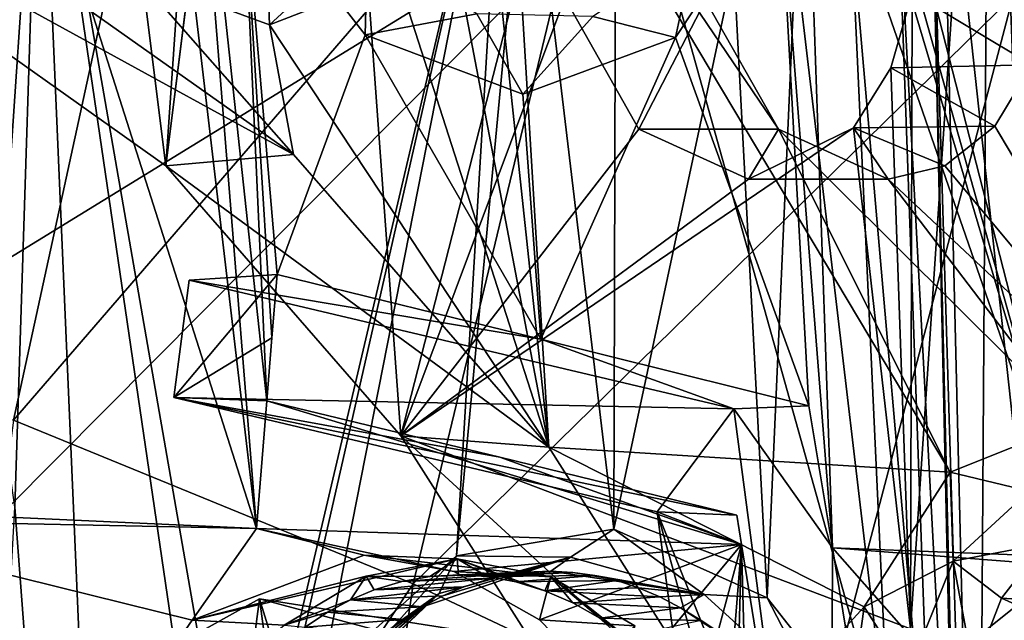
# Model space of a CAD drawing. Header units: metres. Extents: x -150 to 307, y -550 to 84.
# Tile 978 of 1056: x 222.31 to 229.39, y 12.26 to 16.57. Entities that reach past the tile are written whole.
import ezdxf

# ---------------------------------------------------------------- set-up
doc = ezdxf.new("R2010")
doc.units = ezdxf.units.M
doc.layers.add('solid_26006363', color=7, linetype='CONTINUOUS')

msp = doc.modelspace()

# ---------------------------------------------------------------- linework, layer by layer
at = {"layer": 'solid_26006363'}
for points in [[(210.618042, 12.746159, 926.440979), (217.86026, 31.333513, 929.891663), (222.933075, 25.208296, 934.411377)], [(224.01265, 12.915481, 902.217163), (222.568146, 25.193985, 902.457703), (219.889664, 25.847887, 900.071228)], [(220.603836, 13.07055, 899.026611), (224.01265, 12.915481, 902.217163), (219.889664, 25.847887, 900.071228)], [(212.583405, 8.932697, 928.192017), (210.618042, 12.746159, 926.440979), (222.933075, 25.208296, 934.411377)], [(212.583405, 8.932697, 928.192017), (222.933075, 25.208296, 934.411377), (226.778046, 17.647861, 937.837097)], [(223.510101, 19.175978, 902.431763), (222.568146, 25.193985, 902.457703), (224.01265, 12.915481, 902.217163)], [(224.341949, 23.315149, 909.80011), (223.360733, 15.51932, 907.733765), (225.049805, 13.582232, 909.23407)], [(223.770248, 18.789091, 908.54364), (223.360733, 15.51932, 907.733765), (224.341949, 23.315149, 909.80011)], [(226.156433, 17.899998, 910.859436), (224.341949, 23.315149, 909.80011), (225.049805, 13.582232, 909.23407)], [(230.618576, 13.782708, 908.969238), (231.272903, 18.614155, 910.213318), (227.367783, 22.619211, 906.734009)], [(230.618576, 13.782708, 908.969238), (227.367783, 22.619211, 906.734009), (229.908752, 12.709315, 908.121765)], [(227.848633, 20.028381, 906.835144), (229.908752, 12.709315, 908.121765), (227.367783, 22.619211, 906.734009)], [(220.796112, 21.986137, 935.121948), (219.372208, 14.675077, 934.592712), (223.751617, 20.514965, 937.392212)], [(229.17627, 9.082661, 939.973816), (226.778046, 17.647861, 937.837097), (243.479523, 21.629707, 947.42572)], [(229.17627, 9.082661, 939.973816), (243.479523, 21.629707, 947.42572), (245.857986, 10.989752, 949.544861)], [(228.710922, 12.195566, 912.942688), (229.223892, 12.108217, 913.489502), (229.28212, 20.740311, 914.562073)], [(228.723373, 16.762928, 913.428894), (228.710922, 12.195566, 912.942688), (229.28212, 20.740311, 914.562073)], [(229.223892, 12.108217, 913.489502), (229.617462, 11.607019, 913.875366), (229.28212, 20.740311, 914.562073)], [(229.75116, 10.862895, 913.961792), (229.914749, 6.914119, 913.89032), (229.28212, 20.740311, 914.562073)], [(230.230301, 14.674881, 914.833984), (229.28212, 20.740311, 914.562073), (229.914749, 6.914119, 913.89032)], [(230.230301, 14.674881, 914.833984), (230.623459, 20.18166, 915.945129), (229.28212, 20.740311, 914.562073)], [(229.75116, 10.862895, 913.961792), (229.28212, 20.740311, 914.562073), (229.617462, 11.607019, 913.875366)], [(219.372208, 14.675077, 934.592712), (222.266998, 13.693556, 936.763489), (223.751617, 20.514965, 937.392212)], [(223.751617, 20.514965, 937.392212), (222.266998, 13.693556, 936.763489), (226.639694, 18.755182, 939.571655)], [(227.848633, 20.028381, 906.835144), (227.986023, 19.177816, 906.858276), (229.908752, 12.709315, 908.121765)], [(223.510101, 19.175978, 902.431763), (224.01265, 12.915481, 902.217163), (224.08606, 13.832767, 902.373169)], [(223.916107, 17.591515, 902.619812), (223.510101, 19.175978, 902.431763), (224.08606, 13.832767, 902.373169)], [(227.956879, 18.337099, 906.718018), (229.908752, 12.709315, 908.121765), (227.986023, 19.177816, 906.858276)], [(222.266998, 13.693556, 936.763489), (225.139084, 12.519375, 938.87915), (226.639694, 18.755182, 939.571655)], [(223.770248, 18.789091, 908.54364), (223.541595, 18.137571, 908.229065), (223.360733, 15.51932, 907.733765)], [(226.639694, 18.755182, 939.571655), (225.139084, 12.519375, 938.87915), (229.449966, 16.739647, 941.646484)], [(220.762115, 16.259695, 896.369873), (220.083054, 16.628359, 895.800842), (222.456528, 18.67592, 898.201721)], [(221.354095, 15.679056, 896.843445), (220.762115, 16.259695, 896.369873), (222.456528, 18.67592, 898.201721)], [(221.823456, 14.922856, 897.193237), (221.354095, 15.679056, 896.843445), (222.456528, 18.67592, 898.201721)], [(222.139572, 14.035317, 897.395996), (221.823456, 14.922856, 897.193237), (222.456528, 18.67592, 898.201721)], [(222.277283, 13.068915, 897.433899), (222.139572, 14.035317, 897.395996), (222.456528, 18.67592, 898.201721)], [(223.259796, -0.000018, 897.762634), (222.277283, 13.068915, 897.433899), (222.456528, 18.67592, 898.201721)], [(223.892609, 10.431778, 898.723816), (222.456528, 18.67592, 898.201721), (225.800171, 18.534338, 901.34668)], [(223.790512, 9.586357, 898.570374), (223.259796, -0.000018, 897.762634), (222.456528, 18.67592, 898.201721)], [(223.892609, 10.431778, 898.723816), (223.790512, 9.586357, 898.570374), (222.456528, 18.67592, 898.201721)], [(225.644958, 17.87302, 908.174744), (225.798508, 18.679562, 908.435364), (226.113525, 13.499624, 908.163391)], [(228.996872, 13.320571, 911.149963), (226.113525, 13.499624, 908.163391), (225.798508, 18.679562, 908.435364)], [(227.763779, 15.783709, 910.105164), (228.996872, 13.320571, 911.149963), (225.798508, 18.679562, 908.435364)], [(227.238586, 16.707226, 909.665222), (227.763779, 15.783709, 910.105164), (225.798508, 18.679562, 908.435364)], [(224.131439, 11.204438, 899.005554), (223.892609, 10.431778, 898.723816), (225.800171, 18.534338, 901.34668)], [(224.482788, 11.848632, 899.388306), (224.131439, 11.204438, 899.005554), (225.800171, 18.534338, 901.34668)], [(225.449234, 12.719316, 900.383789), (224.482788, 11.848632, 899.388306), (225.800171, 18.534338, 901.34668)], [(225.449234, 12.719316, 900.383789), (225.800171, 18.534338, 901.34668), (225.958176, 18.125607, 901.448242)], [(227.956879, 18.337099, 906.718018), (227.772369, 17.572914, 906.43396), (228.151917, 12.777198, 906.31012)], [(227.956879, 18.337099, 906.718018), (228.151917, 12.777198, 906.31012), (229.908752, 12.709315, 908.121765)], [(228.855331, 18.122623, 904.313171), (228.933105, 18.391594, 904.42572), (229.293106, 3.687075, 903.66394)], [(230.589493, 3.194774, 904.978333), (228.933105, 18.391594, 904.42572), (232.38504, 18.18017, 907.970154)], [(230.589493, 3.194774, 904.978333), (229.293106, 3.687075, 903.66394), (228.933105, 18.391594, 904.42572)], [(223.541595, 18.137571, 908.229065), (223.071777, 17.835735, 907.722595), (223.360733, 15.51932, 907.733765)], [(226.580566, 12.911269, 901.496521), (225.449234, 12.719316, 900.383789), (225.958176, 18.125607, 901.448242)], [(226.580566, 12.911269, 901.496521), (225.958176, 18.125607, 901.448242), (226.591293, 17.291395, 901.962952)], [(229.042542, 9.693596, 903.689453), (228.615051, 17.629295, 904.010132), (228.855331, 18.122623, 904.313171)], [(229.074387, 8.854188, 903.667603), (228.855331, 18.122623, 904.313171), (229.293106, 3.687075, 903.66394)], [(229.074387, 8.854188, 903.667603), (229.042542, 9.693596, 903.689453), (228.855331, 18.122623, 904.313171)], [(224.279556, 15.60042, 906.534485), (223.360733, 15.51932, 907.733765), (219.742844, 18.088186, 904.527832)], [(223.071777, 17.835735, 907.722595), (219.742844, 18.088186, 904.527832), (223.360733, 15.51932, 907.733765)], [(220.789505, 18.066858, 903.441711), (224.279556, 15.60042, 906.534485), (219.742844, 18.088186, 904.527832)], [(223.150177, 16.883284, 905.568542), (224.279556, 15.60042, 906.534485), (220.789505, 18.066858, 903.441711)], [(226.229004, 16.725748, 910.78894), (226.156433, 17.899998, 910.859436), (225.049805, 13.582232, 909.23407)], [(225.38446, 17.315422, 907.841553), (225.644958, 17.87302, 908.174744), (226.113525, 13.499624, 908.163391)], [(213.810257, 4.600105, 929.285156), (212.583405, 8.932697, 928.192017), (226.778046, 17.647861, 937.837097)], [(213.810257, 4.600105, 929.285156), (226.778046, 17.647861, 937.837097), (229.17627, 9.082661, 939.973816)], [(228.870773, 10.533987, 903.575073), (228.285919, 17.252821, 903.634521), (228.615051, 17.629295, 904.010132)], [(229.042542, 9.693596, 903.689453), (228.870773, 10.533987, 903.575073), (228.615051, 17.629295, 904.010132)], [(223.916107, 17.591515, 902.619812), (224.123718, 14.285751, 902.453796), (224.160751, 14.738945, 902.535278)], [(224.794037, 16.460878, 903.336792), (223.916107, 17.591515, 902.619812), (224.160751, 14.738945, 902.535278)], [(223.916107, 17.591515, 902.619812), (224.08606, 13.832767, 902.373169), (224.123718, 14.285751, 902.453796)], [(224.809021, 17.122505, 903.235657), (223.916107, 17.591515, 902.619812), (224.794037, 16.460878, 903.336792)], [(227.772369, 17.572914, 906.43396), (227.022644, 16.441469, 905.541077), (227.980362, 13.79574, 906.230042)], [(227.158813, 17.080643, 905.602295), (227.022644, 16.441469, 905.541077), (227.772369, 17.572914, 906.43396)], [(227.772369, 17.572914, 906.43396), (227.980362, 13.79574, 906.230042), (228.151917, 12.777198, 906.31012)], [(225.022751, 16.889568, 907.425537), (225.38446, 17.315422, 907.841553), (226.113525, 13.499624, 908.163391)], [(226.580566, 12.911269, 901.496521), (226.591293, 17.291395, 901.962952), (227.4431, 16.949978, 902.760254)], [(228.561386, 11.30389, 903.322327), (227.885376, 17.019812, 903.207214), (228.285919, 17.252821, 903.634521)], [(228.870773, 10.533987, 903.575073), (228.561386, 11.30389, 903.322327), (228.285919, 17.252821, 903.634521)], [(224.088623, 16.997574, 906.2547), (224.757431, 17.13175, 906.94873), (224.106171, 16.532129, 906.468506)], [(224.757431, 17.13175, 906.94873), (225.022751, 16.889568, 907.425537), (224.106171, 16.532129, 906.468506)], [(225.594864, 16.610748, 903.947144), (224.809021, 17.122505, 903.235657), (224.794037, 16.460878, 903.336792)], [(227.158813, 17.080643, 905.602295), (226.428558, 16.592476, 904.787231), (227.022644, 16.441469, 905.541077)], [(224.088623, 16.997574, 906.2547), (224.106171, 16.532129, 906.468506), (223.150177, 16.883284, 905.568542)], [(227.681519, 12.418362, 902.536438), (227.4431, 16.949978, 902.760254), (227.885376, 17.019812, 903.207214)], [(228.561386, 11.30389, 903.322327), (227.681519, 12.418362, 902.536438), (227.885376, 17.019812, 903.207214)], [(227.681519, 12.418362, 902.536438), (226.580566, 12.911269, 901.496521), (227.4431, 16.949978, 902.760254)], [(223.150177, 16.883284, 905.568542), (224.106171, 16.532129, 906.468506), (224.279556, 15.60042, 906.534485)], [(224.106171, 16.532129, 906.468506), (225.022751, 16.889568, 907.425537), (226.113525, 13.499624, 908.163391)], [(229.584274, 16.244768, 912.084412), (228.723373, 16.762928, 913.428894), (229.732956, 16.7896, 912.3078)], [(226.760315, 15.783091, 911.232727), (226.229004, 16.725748, 910.78894), (225.049805, 13.582232, 909.23407)], [(225.139084, 12.519375, 938.87915), (227.986481, 11.174424, 940.932373), (229.449966, 16.739647, 941.646484)], [(227.238586, 16.707226, 909.665222), (226.229004, 16.725748, 910.78894), (226.760315, 15.783091, 911.232727)], [(227.238586, 16.707226, 909.665222), (226.760315, 15.783091, 911.232727), (227.763779, 15.783709, 910.105164)], [(229.449966, 16.739647, 941.646484), (227.986481, 11.174424, 940.932373), (232.178864, 14.523368, 943.607727)], [(228.723373, 16.762928, 913.428894), (228.569977, 16.223585, 913.200562), (228.710922, 12.195566, 912.942688)], [(229.584274, 16.244768, 912.084412), (228.569977, 16.223585, 913.200562), (228.723373, 16.762928, 913.428894)], [(225.594864, 16.610748, 903.947144), (224.794037, 16.460878, 903.336792), (225.926819, 16.035463, 904.401489)], [(226.428558, 16.592476, 904.787231), (225.594864, 16.610748, 903.947144), (225.926819, 16.035463, 904.401489)], [(226.428558, 16.592476, 904.787231), (225.926819, 16.035463, 904.401489), (227.022644, 16.441469, 905.541077)], [(224.106171, 16.532129, 906.468506), (226.113525, 13.499624, 908.163391), (224.279556, 15.60042, 906.534485)], [(224.794037, 16.460878, 903.336792), (224.160751, 14.738945, 902.535278), (226.055283, 14.274741, 904.342224)], [(225.926819, 16.035463, 904.401489), (224.794037, 16.460878, 903.336792), (226.055283, 14.274741, 904.342224)], [(227.022644, 16.441469, 905.541077), (225.926819, 16.035463, 904.401489), (226.055283, 14.274741, 904.342224)], [(227.022644, 16.441469, 905.541077), (226.055283, 14.274741, 904.342224), (227.980362, 13.79574, 906.230042)], [(228.569977, 16.223585, 913.200562), (228.302139, 15.793134, 912.86438), (228.710922, 12.195566, 912.942688)], [(229.317673, 15.805289, 911.749146), (228.302139, 15.793134, 912.86438), (228.569977, 16.223585, 913.200562)], [(229.317673, 15.805289, 911.749146), (228.569977, 16.223585, 913.200562), (229.584274, 16.244768, 912.084412)], [(229.317673, 15.805289, 911.749146), (229.584274, 16.244768, 912.084412), (230.814453, 13.302194, 913.107544)], [(228.302139, 15.793134, 912.86438), (225.049805, 13.582232, 909.23407), (228.710922, 12.195566, 912.942688)], [(228.302139, 15.793134, 912.86438), (227.547211, 15.424116, 912.020203), (225.049805, 13.582232, 909.23407)], [(226.760315, 15.783091, 911.232727), (225.049805, 13.582232, 909.23407), (227.547211, 15.424116, 912.020203)], [(227.763779, 15.783709, 910.105164), (226.760315, 15.783091, 911.232727), (227.547211, 15.424116, 912.020203)], [(228.551575, 15.424116, 910.892944), (227.547211, 15.424116, 912.020203), (228.302139, 15.793134, 912.86438)], [(227.763779, 15.783709, 910.105164), (227.547211, 15.424116, 912.020203), (228.551575, 15.424116, 910.892944)], [(227.763779, 15.783709, 910.105164), (229.885956, 13.675373, 912.135864), (228.996872, 13.320571, 911.149963)], [(227.763779, 15.783709, 910.105164), (228.551575, 15.424116, 910.892944), (229.885956, 13.675373, 912.135864)], [(228.959122, 15.520897, 911.335449), (228.302139, 15.793134, 912.86438), (229.317673, 15.805289, 911.749146)], [(228.551575, 15.424116, 910.892944), (228.302139, 15.793134, 912.86438), (228.959122, 15.520897, 911.335449)], [(228.959122, 15.520897, 911.335449), (229.317673, 15.805289, 911.749146), (230.792404, 13.320819, 913.085205)], [(229.317673, 15.805289, 911.749146), (230.814453, 13.302194, 913.107544), (230.792404, 13.320819, 913.085205)], [(224.279556, 15.60042, 906.534485), (226.113525, 13.499624, 908.163391), (223.360733, 15.51932, 907.733765)], [(226.113525, 13.499624, 908.163391), (225.049805, 13.582232, 909.23407), (223.360733, 15.51932, 907.733765)], [(228.551575, 15.424116, 910.892944), (228.959122, 15.520897, 911.335449), (230.792404, 13.320819, 913.085205)], [(228.551575, 15.424116, 910.892944), (230.792404, 13.320819, 913.085205), (229.885956, 13.675373, 912.135864)], [(223.418076, 13.856207, 903.214966), (224.160751, 14.738945, 902.535278), (224.123718, 14.285751, 902.453796)], [(223.529022, 14.698835, 903.313782), (224.160751, 14.738945, 902.535278), (223.418076, 13.856207, 903.214966)], [(223.529022, 14.698835, 903.313782), (226.055283, 14.274741, 904.342224), (224.160751, 14.738945, 902.535278)], [(227.4431, 13.774479, 906.801147), (223.529022, 14.698835, 903.313782), (223.418076, 13.856207, 903.214966)], [(227.4431, 13.774479, 906.801147), (226.055283, 14.274741, 904.342224), (223.529022, 14.698835, 903.313782)], [(227.986481, 11.174424, 940.932373), (230.810242, 9.695392, 942.91803), (232.178864, 14.523368, 943.607727)], [(223.418076, 13.856207, 903.214966), (224.123718, 14.285751, 902.453796), (224.08606, 13.832767, 902.373169)], [(227.4431, 13.774479, 906.801147), (227.980362, 13.79574, 906.230042), (226.055283, 14.274741, 904.342224)], [(223.418076, 13.856207, 903.214966), (224.08606, 13.832767, 902.373169), (225.761597, 13.42739, 903.969604)], [(223.418076, 13.856207, 903.214966), (225.761597, 13.42739, 903.969604), (227.463593, 13.01183, 905.631714)], [(223.418076, 13.856207, 903.214966), (227.463593, 13.01183, 905.631714), (226.891647, 13.035886, 906.309814)], [(227.4431, 13.774479, 906.801147), (223.418076, 13.856207, 903.214966), (226.891647, 13.035886, 906.309814)], [(224.08606, 13.832767, 902.373169), (224.01265, 12.915481, 902.217163), (227.498276, 12.802159, 905.647827)], [(225.761597, 13.42739, 903.969604), (224.08606, 13.832767, 902.373169), (227.498276, 12.802159, 905.647827)], [(227.4431, 13.774479, 906.801147), (228.151917, 12.777198, 906.31012), (227.980362, 13.79574, 906.230042)], [(228.13327, 8.532193, 907.416016), (227.4431, 13.774479, 906.801147), (226.891647, 13.035886, 906.309814)], [(228.13327, 8.532193, 907.416016), (228.151917, 12.777198, 906.31012), (227.4431, 13.774479, 906.801147)], [(222.266998, 13.693556, 936.763489), (221.375778, 6.851775, 936.386719), (225.139084, 12.519375, 938.87915)], [(229.564896, 13.183169, 911.53479), (228.996872, 13.320571, 911.149963), (229.885956, 13.675373, 912.135864)], [(227.472031, 11.363185, 909.373596), (226.530899, 11.250122, 910.553528), (225.049805, 13.582232, 909.23407)], [(228.710922, 12.195566, 912.942688), (225.049805, 13.582232, 909.23407), (226.530899, 11.250122, 910.553528)], [(226.113525, 13.499624, 908.163391), (227.472031, 11.363185, 909.373596), (225.049805, 13.582232, 909.23407)], [(228.379425, 12.354149, 910.407715), (227.472031, 11.363185, 909.373596), (226.113525, 13.499624, 908.163391)], [(228.996872, 13.320571, 911.149963), (228.379425, 12.354149, 910.407715), (226.113525, 13.499624, 908.163391)], [(227.463593, 13.01183, 905.631714), (225.761597, 13.42739, 903.969604), (227.498276, 12.802159, 905.647827)], [(229.018066, 12.680624, 910.885437), (228.379425, 12.354149, 910.407715), (228.996872, 13.320571, 911.149963)], [(229.564896, 13.183169, 911.53479), (229.018066, 12.680624, 910.885437), (228.996872, 13.320571, 911.149963)], [(229.668304, 12.806095, 910.975403), (229.018066, 12.680624, 910.885437), (229.564896, 13.183169, 911.53479)], [(220.603836, 13.07055, 899.026611), (220.607178, 12.984607, 899.022034), (224.01265, 12.915481, 902.217163)], [(223.259796, -0.000018, 897.762634), (222.222702, 12.098877, 897.301208), (222.277283, 13.068915, 897.433899)], [(226.891647, 13.035886, 906.309814), (227.498276, 12.802159, 905.647827), (227.842911, 10.669008, 905.821655)], [(226.891647, 13.035886, 906.309814), (227.463593, 13.01183, 905.631714), (227.498276, 12.802159, 905.647827)], [(226.891647, 13.035886, 906.309814), (227.842911, 10.669008, 905.821655), (227.504135, 8.383615, 906.855469)], [(228.13327, 8.532193, 907.416016), (226.891647, 13.035886, 906.309814), (227.504135, 8.383615, 906.855469)], [(222.385574, 9.247592, 900.387695), (220.607178, 12.984607, 899.022034), (222.183517, -0.000001, 899.903687)], [(223.550812, 12.259113, 901.716492), (224.01265, 12.915481, 902.217163), (220.607178, 12.984607, 899.022034)], [(222.670715, 10.981737, 900.777344), (223.550812, 12.259113, 901.716492), (220.607178, 12.984607, 899.022034)], [(222.385574, 9.247592, 900.387695), (222.670715, 10.981737, 900.777344), (220.607178, 12.984607, 899.022034)], [(223.550812, 12.259113, 901.716492), (224.785797, 12.724051, 902.948792), (224.01265, 12.915481, 902.217163)], [(225.431503, 12.607449, 903.570007), (227.498276, 12.802159, 905.647827), (224.01265, 12.915481, 902.217163)], [(225.431503, 12.607449, 903.570007), (224.01265, 12.915481, 902.217163), (224.785797, 12.724051, 902.948792)], [(226.269684, 12.710094, 901.299927), (225.449234, 12.719316, 900.383789), (226.580566, 12.911269, 901.496521)], [(227.229538, 12.442087, 902.220581), (226.269684, 12.710094, 901.299927), (226.580566, 12.911269, 901.496521)], [(227.229538, 12.442087, 902.220581), (226.580566, 12.911269, 901.496521), (227.681519, 12.418362, 902.536438)], [(229.668304, 12.806095, 910.975403), (229.364456, 12.415984, 910.595093), (229.018066, 12.680624, 910.885437)], [(230.794266, 12.324315, 909.314575), (229.364456, 12.415984, 910.595093), (229.668304, 12.806095, 910.975403)], [(225.431503, 12.607449, 903.570007), (226.046814, 12.261153, 904.146973), (227.498276, 12.802159, 905.647827)], [(226.046814, 12.261153, 904.146973), (226.586594, 11.704518, 904.637207), (227.498276, 12.802159, 905.647827)], [(226.586594, 11.704518, 904.637207), (227.007217, 10.983052, 905.001038), (227.498276, 12.802159, 905.647827)], [(227.007217, 10.983052, 905.001038), (227.284515, 10.140848, 905.217712), (227.498276, 12.802159, 905.647827)], [(227.284515, 10.140848, 905.217712), (227.398926, 9.235851, 905.271667), (227.498276, 12.802159, 905.647827)], [(227.398926, 9.235851, 905.271667), (227.748444, 3.495895, 905.368896), (227.498276, 12.802159, 905.647827)], [(227.842911, 10.669008, 905.821655), (227.498276, 12.802159, 905.647827), (227.748444, 3.495895, 905.368896)], [(228.13327, 8.532193, 907.416016), (228.419342, 11.143722, 906.446594), (228.151917, 12.777198, 906.31012)], [(229.653046, 11.07263, 907.717468), (228.151917, 12.777198, 906.31012), (228.419342, 11.143722, 906.446594)], [(229.884857, 12.643598, 908.09082), (229.908752, 12.709315, 908.121765), (228.151917, 12.777198, 906.31012)], [(229.653046, 11.07263, 907.717468), (229.884857, 12.643598, 908.09082), (228.151917, 12.777198, 906.31012)], [(225.454117, 12.697743, 902.198669), (224.785797, 12.724051, 902.948792), (223.550812, 12.259113, 901.716492)], [(225.454117, 12.697743, 902.198669), (223.550812, 12.259113, 901.716492), (224.800888, 12.574564, 901.555054)], [(224.538376, 11.70017, 899.538879), (224.482788, 11.848632, 899.388306), (225.449234, 12.719316, 900.383789)], [(225.324951, 12.450394, 900.358582), (224.538376, 11.70017, 899.538879), (225.449234, 12.719316, 900.383789)], [(226.126968, 12.569522, 902.845337), (225.431503, 12.607449, 903.570007), (224.785797, 12.724051, 902.948792)], [(226.126968, 12.569522, 902.845337), (224.785797, 12.724051, 902.948792), (225.454117, 12.697743, 902.198669)], [(225.258972, 12.572146, 901.998047), (225.454117, 12.697743, 902.198669), (224.800888, 12.574564, 901.555054)], [(225.204391, 12.354309, 900.540955), (225.324951, 12.450394, 900.358582), (226.269684, 12.710094, 901.299927)], [(225.351196, 12.43244, 900.690308), (225.204391, 12.354309, 900.540955), (226.269684, 12.710094, 901.299927)], [(225.258972, 12.572146, 901.998047), (225.464355, 12.583831, 902.198669), (225.454117, 12.697743, 902.198669)], [(226.269684, 12.710094, 901.299927), (225.324951, 12.450394, 900.358582), (225.449234, 12.719316, 900.383789)], [(225.50174, 12.496672, 900.842407), (225.351196, 12.43244, 900.690308), (226.269684, 12.710094, 901.299927)], [(226.083298, 12.469299, 902.793701), (226.126968, 12.569522, 902.845337), (225.454117, 12.697743, 902.198669)], [(225.876495, 12.532267, 902.596436), (226.083298, 12.469299, 902.793701), (225.454117, 12.697743, 902.198669)], [(225.669449, 12.570704, 902.3974), (225.876495, 12.532267, 902.596436), (225.454117, 12.697743, 902.198669)], [(225.464355, 12.583831, 902.198669), (225.669449, 12.570704, 902.3974), (225.454117, 12.697743, 902.198669)], [(225.706909, 12.560104, 901.047913), (225.50174, 12.496672, 900.842407), (226.269684, 12.710094, 901.299927)], [(225.915573, 12.59765, 901.255066), (225.706909, 12.560104, 901.047913), (226.269684, 12.710094, 901.299927)], [(226.126373, 12.609373, 901.462585), (225.915573, 12.59765, 901.255066), (226.269684, 12.710094, 901.299927)], [(226.126373, 12.609373, 901.462585), (226.269684, 12.710094, 901.299927), (227.229538, 12.442087, 902.220581)], [(229.018066, 12.680624, 910.885437), (228.689697, 11.868007, 910.447632), (228.379425, 12.354149, 910.407715)], [(229.163025, 11.895851, 910.316772), (228.689697, 11.868007, 910.447632), (229.018066, 12.680624, 910.885437)], [(229.364456, 12.415984, 910.595093), (229.163025, 11.895851, 910.316772), (229.018066, 12.680624, 910.885437)], [(225.055954, 12.535933, 901.798096), (225.706909, 12.560104, 901.047913), (225.915573, 12.59765, 901.255066)], [(225.055954, 12.535933, 901.798096), (225.915573, 12.59765, 901.255066), (225.258972, 12.572146, 901.998047)], [(225.258972, 12.572146, 901.998047), (225.915573, 12.59765, 901.255066), (226.126373, 12.609373, 901.462585)], [(225.258972, 12.572146, 901.998047), (226.126373, 12.609373, 901.462585), (225.464355, 12.583831, 902.198669)], [(226.126968, 12.569522, 902.845337), (226.046814, 12.261153, 904.146973), (225.431503, 12.607449, 903.570007)], [(225.464355, 12.583831, 902.198669), (226.126373, 12.609373, 901.462585), (226.285049, 12.601315, 901.617554)], [(225.464355, 12.583831, 902.198669), (226.285049, 12.601315, 901.617554), (225.669449, 12.570704, 902.3974)], [(225.669449, 12.570704, 902.3974), (226.285049, 12.601315, 901.617554), (226.443481, 12.578837, 901.771301)], [(226.285049, 12.601315, 901.617554), (226.126373, 12.609373, 901.462585), (227.229538, 12.442087, 902.220581)], [(226.443481, 12.578837, 901.771301), (226.285049, 12.601315, 901.617554), (227.229538, 12.442087, 902.220581)], [(224.800888, 12.574564, 901.555054), (223.550812, 12.259113, 901.716492), (224.212296, 12.222764, 900.959717)], [(224.687958, 12.403946, 901.431519), (224.800888, 12.574564, 901.555054), (224.212296, 12.222764, 900.959717)], [(224.687958, 12.403946, 901.431519), (224.85701, 12.475379, 901.600647), (224.800888, 12.574564, 901.555054)], [(225.055954, 12.535933, 901.798096), (225.258972, 12.572146, 901.998047), (224.800888, 12.574564, 901.555054)], [(224.85701, 12.475379, 901.600647), (225.055954, 12.535933, 901.798096), (224.800888, 12.574564, 901.555054)], [(224.85701, 12.475379, 901.600647), (225.50174, 12.496672, 900.842407), (225.706909, 12.560104, 901.047913)], [(224.85701, 12.475379, 901.600647), (225.706909, 12.560104, 901.047913), (225.055954, 12.535933, 901.798096)], [(225.669449, 12.570704, 902.3974), (226.443481, 12.578837, 901.771301), (225.876495, 12.532267, 902.596436)], [(225.876495, 12.532267, 902.596436), (226.443481, 12.578837, 901.771301), (226.600769, 12.541991, 901.922974)], [(225.876495, 12.532267, 902.596436), (226.600769, 12.541991, 901.922974), (226.083298, 12.469299, 902.793701)], [(226.731827, 12.217517, 903.411682), (226.046814, 12.261153, 904.146973), (226.126968, 12.569522, 902.845337)], [(226.083298, 12.469299, 902.793701), (226.284424, 12.38307, 902.984009), (226.126968, 12.569522, 902.845337)], [(226.083298, 12.469299, 902.793701), (226.600769, 12.541991, 901.922974), (226.756302, 12.490942, 902.071899)], [(226.668442, 12.138808, 903.342224), (226.731827, 12.217517, 903.411682), (226.126968, 12.569522, 902.845337)], [(226.478943, 12.272869, 903.166321), (226.668442, 12.138808, 903.342224), (226.126968, 12.569522, 902.845337)], [(226.284424, 12.38307, 902.984009), (226.478943, 12.272869, 903.166321), (226.126968, 12.569522, 902.845337)], [(226.600769, 12.541991, 901.922974), (226.443481, 12.578837, 901.771301), (227.229538, 12.442087, 902.220581)], [(226.756302, 12.490942, 902.071899), (226.600769, 12.541991, 901.922974), (227.229538, 12.442087, 902.220581)], [(221.375778, 6.851775, 936.386719), (224.238312, 6.264378, 938.46405), (225.139084, 12.519375, 938.87915)], [(225.139084, 12.519375, 938.87915), (224.238312, 6.264378, 938.46405), (227.986481, 11.174424, 940.932373)], [(224.589844, 11.818917, 899.901306), (224.440613, 11.619318, 899.741089), (225.324951, 12.450394, 900.358582)], [(224.538376, 11.70017, 899.538879), (225.324951, 12.450394, 900.358582), (224.440613, 11.619318, 899.741089)], [(224.751785, 11.998935, 900.072571), (224.589844, 11.818917, 899.901306), (225.324951, 12.450394, 900.358582)], [(224.687958, 12.403946, 901.431519), (225.351196, 12.43244, 900.690308), (225.50174, 12.496672, 900.842407)], [(224.687958, 12.403946, 901.431519), (225.50174, 12.496672, 900.842407), (224.85701, 12.475379, 901.600647)], [(224.925217, 12.157974, 900.253662), (224.751785, 11.998935, 900.072571), (225.324951, 12.450394, 900.358582)], [(225.062149, 12.262671, 900.395142), (224.925217, 12.157974, 900.253662), (225.324951, 12.450394, 900.358582)], [(225.204391, 12.354309, 900.540955), (225.062149, 12.262671, 900.395142), (225.324951, 12.450394, 900.358582)], [(226.083298, 12.469299, 902.793701), (226.756302, 12.490942, 902.071899), (226.909531, 12.425937, 902.217651)], [(226.083298, 12.469299, 902.793701), (226.909531, 12.425937, 902.217651), (226.284424, 12.38307, 902.984009)], [(226.909531, 12.425937, 902.217651), (226.756302, 12.490942, 902.071899), (227.229538, 12.442087, 902.220581)], [(223.780045, 10.485267, 903.537476), (224.033051, 12.410245, 903.762878), (222.345337, 11.472204, 902.259155)], [(224.183182, 11.308367, 900.514709), (222.345337, 11.472204, 902.259155), (224.033051, 12.410245, 903.762878)], [(223.780045, 10.485267, 903.537476), (224.732269, 10.143752, 904.385864), (224.033051, 12.410245, 903.762878)], [(224.732269, 10.143752, 904.385864), (224.946869, 12.168209, 904.577026), (224.033051, 12.410245, 903.762878)], [(225.652344, 12.15667, 901.974426), (224.033051, 12.410245, 903.762878), (224.946869, 12.168209, 904.577026)], [(225.652344, 12.15667, 901.974426), (224.183182, 11.308367, 900.514709), (224.033051, 12.410245, 903.762878)], [(224.522324, 12.314571, 901.264648), (224.687958, 12.403946, 901.431519), (224.212296, 12.222764, 900.959717)], [(224.522324, 12.314571, 901.264648), (225.204391, 12.354309, 900.540955), (224.687958, 12.403946, 901.431519)], [(224.687958, 12.403946, 901.431519), (225.204391, 12.354309, 900.540955), (225.351196, 12.43244, 900.690308)], [(226.284424, 12.38307, 902.984009), (226.909531, 12.425937, 902.217651), (227.059906, 12.347215, 902.359619)], [(226.284424, 12.38307, 902.984009), (227.059906, 12.347215, 902.359619), (226.478943, 12.272869, 903.166321)], [(227.059906, 12.347215, 902.359619), (226.909531, 12.425937, 902.217651), (227.229538, 12.442087, 902.220581)], [(227.059906, 12.347215, 902.359619), (227.229538, 12.442087, 902.220581), (228.058868, 11.68726, 902.98114)], [(228.058868, 11.68726, 902.98114), (227.229538, 12.442087, 902.220581), (227.681519, 12.418362, 902.536438)], [(228.058868, 11.68726, 902.98114), (227.681519, 12.418362, 902.536438), (228.561386, 11.30389, 903.322327)], [(230.600693, 11.857932, 909.069275), (229.163025, 11.895851, 910.316772), (229.364456, 12.415984, 910.595093)], [(230.794266, 12.324315, 909.314575), (230.600693, 11.857932, 909.069275), (229.364456, 12.415984, 910.595093)], [(224.362656, 12.207388, 901.102356), (224.522324, 12.314571, 901.264648), (224.212296, 12.222764, 900.959717)], [(224.362656, 12.207388, 901.102356), (225.062149, 12.262671, 900.395142), (224.522324, 12.314571, 901.264648)], [(224.522324, 12.314571, 901.264648), (225.062149, 12.262671, 900.395142), (225.204391, 12.354309, 900.540955)], [(226.478943, 12.272869, 903.166321), (227.059906, 12.347215, 902.359619), (227.206818, 12.255012, 902.497314)], [(227.206818, 12.255012, 902.497314), (227.059906, 12.347215, 902.359619), (228.058868, 11.68726, 902.98114)], [(228.379425, 12.354149, 910.407715), (228.193893, 11.041431, 910.102966), (227.472031, 11.363185, 909.373596)], [(228.689697, 11.868007, 910.447632), (228.193893, 11.041431, 910.102966), (228.379425, 12.354149, 910.407715)], [(224.212296, 12.222764, 900.959717), (223.550812, 12.259113, 901.716492), (222.670715, 10.981737, 900.777344)], [(224.362656, 12.207388, 901.102356), (224.925217, 12.157974, 900.253662), (225.062149, 12.262671, 900.395142)], [(226.731827, 12.217517, 903.411682), (226.586594, 11.704518, 904.637207), (226.046814, 12.261153, 904.146973)], [(226.478943, 12.272869, 903.166321), (227.206818, 12.255012, 902.497314), (226.668442, 12.138808, 903.342224)]]:
    msp.add_3dface(points, dxfattribs=at)

doc.saveas('drawing.dxf')
